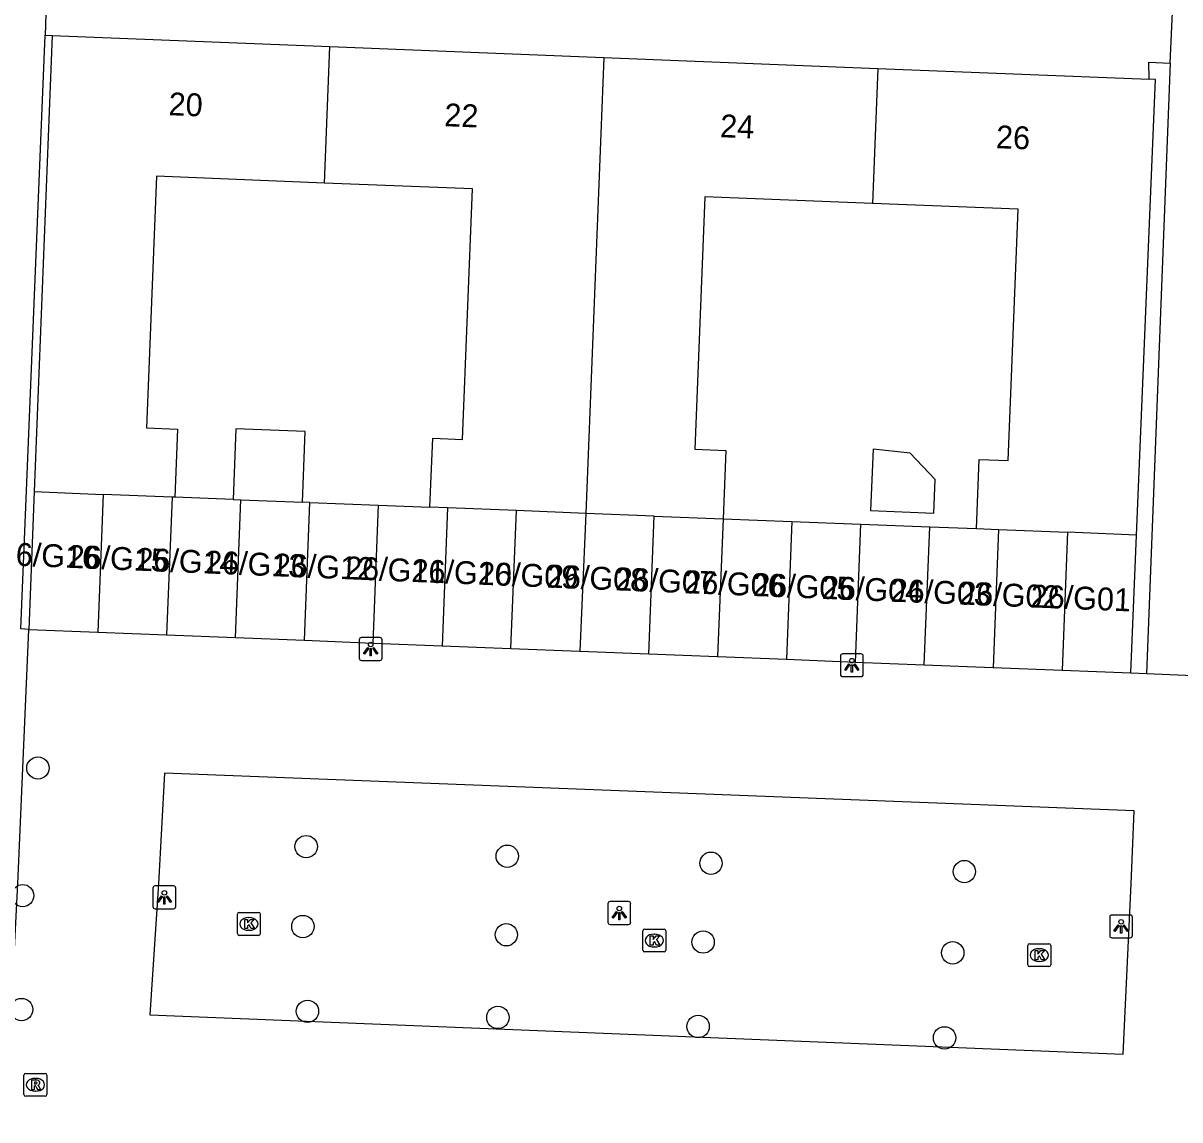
# Model space of a CAD drawing. Extents: x 160787 to 161428, y 386828 to 387483.
# Drawn here: x 161186 to 161236.6, y 386989.7 to 387037.6 of the extents above; entities that cross this region are included whole.
import ezdxf

# ---------------------------------------------------------------- set-up
doc = ezdxf.new("R2010")
doc.units = 0
for name, color, linetype in [('IMGEO_Boom', 7, 'Continuous'), ('IMGEO_Kolk', 7, 'Continuous'), ('IMGEO_Lichtpunt', 7, 'Continuous'), ('IMGEO_Pand', 7, 'Continuous'), ('IMGEO_Pand_nummerreeks', 7, 'Continuous'), ('IMGEO_Rijbaan_lokaal_open', 7, 'Continuous'), ('IMGEO_Rioolput', 7, 'Continuous'), ('IMGEO_Voetpad_open', 7, 'Continuous')]:
    doc.layers.add(name, color=color, linetype=linetype)

msp = doc.modelspace()

# ---------------------------------------------------------------- linework, layer by layer
at = {"layer": 'IMGEO_Boom'}
for centre in [(161186.667, 387005.064), (161198.399, 387001.625), (161207.196, 387001.204), (161216.107, 387000.897), (161227.189, 387000.532), (161185.999, 386999.481), (161198.254, 386998.128), (161207.154, 386997.771), (161215.762, 386997.451), (161226.68, 386996.979), (161185.95, 386994.499), (161198.456, 386994.421), (161206.784, 386994.152), (161215.544, 386993.757), (161226.323, 386993.259)]:
    msp.add_circle(centre, 0.489, dxfattribs=at)
at = {"layer": 'IMGEO_Kolk'}
for p, q in [((161195.468, 386998.744), (161196.32, 386998.744)), ((161195.393, 386997.818), (161195.393, 386998.67)), ((161195.881, 386998.524), (161195.906, 386998.524)), ((161196.394, 386998.67), (161196.394, 386997.818)), ((161196.32, 386997.744), (161195.468, 386997.744)), ((161195.904, 386997.964), (161195.879, 386997.964)), ((161213.129, 386997.09), (161213.129, 386997.942)), ((161213.204, 386998.016), (161214.056, 386998.016)), ((161213.617, 386997.796), (161213.642, 386997.796)), ((161214.13, 386997.942), (161214.13, 386997.09)), ((161213.64, 386997.236), (161213.615, 386997.236)), ((161229.964, 386996.452), (161229.964, 386997.304)), ((161230.039, 386997.378), (161230.891, 386997.378)), ((161230.965, 386997.304), (161230.965, 386996.452)), ((161214.056, 386997.016), (161213.204, 386997.016)), ((161230.452, 386997.158), (161230.477, 386997.158)), ((161230.891, 386996.378), (161230.039, 386996.378)), ((161230.475, 386996.598), (161230.45, 386996.598))]:
    msp.add_line(p, q, dxfattribs=at)
for points in [[(161195.468, 386998.744), (161196.32, 386998.744)], [(161195.393, 386997.818), (161195.393, 386998.67)], [(161195.714, 386998.444), (161195.837, 386998.444), (161195.837, 386998.293), (161195.967, 386998.444), (161196.131, 386998.444), (161195.985, 386998.293), (161196.138, 386998.044), (161195.986, 386998.044), (161195.901, 386998.208), (161195.837, 386998.141), (161195.837, 386998.044), (161195.714, 386998.044), (161195.714, 386998.444)], [(161196.394, 386998.67), (161196.394, 386997.818)], [(161196.32, 386997.744), (161195.468, 386997.744)], [(161213.129, 386997.09), (161213.129, 386997.942)], [(161213.204, 386998.016), (161214.056, 386998.016)], [(161213.45, 386997.716), (161213.573, 386997.716), (161213.573, 386997.565), (161213.703, 386997.716), (161213.867, 386997.716), (161213.721, 386997.565), (161213.874, 386997.316), (161213.722, 386997.316), (161213.637, 386997.48), (161213.573, 386997.413), (161213.573, 386997.316), (161213.45, 386997.316), (161213.45, 386997.716)], [(161214.13, 386997.942), (161214.13, 386997.09)], [(161229.964, 386996.452), (161229.964, 386997.304)], [(161230.039, 386997.378), (161230.891, 386997.378)], [(161230.965, 386997.304), (161230.965, 386996.452)], [(161214.056, 386997.016), (161213.204, 386997.016)], [(161230.285, 386997.078), (161230.408, 386997.078), (161230.408, 386996.927), (161230.538, 386997.078), (161230.702, 386997.078), (161230.556, 386996.927), (161230.709, 386996.678), (161230.557, 386996.678), (161230.472, 386996.842), (161230.408, 386996.775), (161230.408, 386996.678), (161230.285, 386996.678), (161230.285, 386997.078)], [(161230.891, 386996.378), (161230.039, 386996.378)]]:
    msp.add_lwpolyline(points, dxfattribs=at)
for centre, start, end in [((161195.47, 386998.668), 91.552, 178.448), ((161195.47, 386998.668), 91.552, 178.448), ((161196.318, 386998.668), 1.552, 88.448), ((161196.318, 386998.668), 1.552, 88.448), ((161195.47, 386997.82), 181.552, 268.448), ((161195.47, 386997.82), 181.552, 268.448), ((161196.318, 386997.82), 271.552, 358.448), ((161196.318, 386997.82), 271.552, 358.448), ((161213.206, 386997.94), 91.552, 178.448), ((161213.206, 386997.94), 91.552, 178.448), ((161214.054, 386997.94), 1.552, 88.448), ((161214.054, 386997.94), 1.552, 88.448), ((161230.041, 386997.302), 91.552, 178.448), ((161230.041, 386997.302), 91.552, 178.448), ((161230.889, 386997.302), 1.552, 88.448), ((161230.889, 386997.302), 1.552, 88.448), ((161213.206, 386997.092), 181.552, 268.448), ((161213.206, 386997.092), 181.552, 268.448), ((161214.054, 386997.092), 271.552, 358.448), ((161214.054, 386997.092), 271.552, 358.448), ((161230.041, 386996.454), 181.552, 268.448), ((161230.041, 386996.454), 181.552, 268.448), ((161230.889, 386996.454), 271.552, 358.448), ((161230.889, 386996.454), 271.552, 358.448)]:
    msp.add_arc(centre, 0.0765, start, end, dxfattribs=at)
for centre, major_axis, ratio, start_param, end_param in [((161195.88, 386998.244), (-0.387, 0.002), 0.722429, 4.712389, 7.853982), ((161195.905, 386998.244), (-0.39, 0.002), 0.717154, 1.570796, 4.712389), ((161213.616, 386997.516), (-0.387, 0.002), 0.722429, 4.712389, 7.853982), ((161213.641, 386997.516), (-0.39, 0.002), 0.717154, 1.570796, 4.712389), ((161230.451, 386996.878), (-0.387, 0.002), 0.722429, 4.712389, 7.853982), ((161230.476, 386996.878), (-0.39, 0.002), 0.717154, 1.570796, 4.712389)]:
    msp.add_ellipse(centre, major_axis=major_axis, ratio=ratio, start_param=start_param, end_param=end_param, dxfattribs=at)
at = {"layer": 'IMGEO_Lichtpunt'}
for p, q in [((161200.724, 387010.671), (161200.724, 387009.864)), ((161200.724, 387010.671), (161200.724, 387009.864)), ((161201.626, 387010.766), (161200.818, 387010.766)), ((161201.626, 387010.766), (161200.818, 387010.766)), ((161201.72, 387009.864), (161201.72, 387010.671)), ((161201.72, 387009.864), (161201.72, 387010.671)), ((161221.769, 387009.962), (161221.769, 387009.155)), ((161221.769, 387009.962), (161221.769, 387009.155)), ((161222.671, 387010.057), (161221.863, 387010.057)), ((161222.671, 387010.057), (161221.863, 387010.057)), ((161222.765, 387009.155), (161222.765, 387009.962)), ((161222.765, 387009.155), (161222.765, 387009.962)), ((161200.818, 387009.77), (161201.626, 387009.77)), ((161200.818, 387009.77), (161201.626, 387009.77)), ((161221.863, 387009.061), (161222.671, 387009.061)), ((161221.863, 387009.061), (161222.671, 387009.061)), ((161191.699, 386999.808), (161191.699, 386999.001)), ((161191.699, 386999.808), (161191.699, 386999.001)), ((161192.601, 386999.903), (161191.793, 386999.903)), ((161192.601, 386999.903), (161191.793, 386999.903)), ((161192.695, 386999.001), (161192.695, 386999.808)), ((161192.695, 386999.001), (161192.695, 386999.808)), ((161212.499, 386999.218), (161211.691, 386999.218)), ((161212.499, 386999.218), (161211.691, 386999.218)), ((161191.793, 386998.907), (161192.601, 386998.907)), ((161191.793, 386998.907), (161192.601, 386998.907)), ((161211.597, 386999.123), (161211.597, 386998.316)), ((161211.597, 386999.123), (161211.597, 386998.316)), ((161212.593, 386998.316), (161212.593, 386999.123)), ((161212.593, 386998.316), (161212.593, 386999.123)), ((161211.691, 386998.222), (161212.499, 386998.222)), ((161211.691, 386998.222), (161212.499, 386998.222)), ((161233.547, 386998.538), (161233.547, 386997.731)), ((161233.547, 386998.538), (161233.547, 386997.731)), ((161234.449, 386998.633), (161233.641, 386998.633)), ((161234.449, 386998.633), (161233.641, 386998.633)), ((161234.543, 386997.731), (161234.543, 386998.538)), ((161234.543, 386997.731), (161234.543, 386998.538)), ((161233.641, 386997.637), (161234.449, 386997.637)), ((161233.641, 386997.637), (161234.449, 386997.637))]:
    msp.add_line(p, q, dxfattribs=at)
for points in [[(161201.098, 387010.335), (161201.137, 387010.307), (161200.949, 387010.045), (161200.911, 387010.072), (161201.098, 387010.335)], [(161201.2, 387010.287), (161201.247, 387010.287), (161201.247, 387009.965), (161201.2, 387009.965), (161201.2, 387010.287)], [(161201.31, 387010.307), (161201.348, 387010.334), (161201.535, 387010.072), (161201.496, 387010.044), (161201.31, 387010.307)], [(161222.143, 387009.626), (161222.182, 387009.598), (161221.994, 387009.336), (161221.956, 387009.363), (161222.143, 387009.626)], [(161222.245, 387009.578), (161222.292, 387009.578), (161222.292, 387009.256), (161222.245, 387009.256), (161222.245, 387009.578)], [(161222.355, 387009.598), (161222.393, 387009.625), (161222.58, 387009.363), (161222.541, 387009.335), (161222.355, 387009.598)], [(161192.073, 386999.472), (161192.112, 386999.444), (161191.924, 386999.182), (161191.886, 386999.209), (161192.073, 386999.472)], [(161192.175, 386999.424), (161192.222, 386999.424), (161192.222, 386999.102), (161192.175, 386999.102), (161192.175, 386999.424)], [(161192.285, 386999.444), (161192.323, 386999.471), (161192.51, 386999.209), (161192.471, 386999.181), (161192.285, 386999.444)], [(161211.971, 386998.787), (161212.01, 386998.759), (161211.822, 386998.497), (161211.784, 386998.524), (161211.971, 386998.787)], [(161212.073, 386998.739), (161212.12, 386998.739), (161212.12, 386998.417), (161212.073, 386998.417), (161212.073, 386998.739)], [(161212.183, 386998.759), (161212.221, 386998.786), (161212.408, 386998.524), (161212.369, 386998.496), (161212.183, 386998.759)], [(161233.921, 386998.202), (161233.96, 386998.174), (161233.772, 386997.912), (161233.734, 386997.939), (161233.921, 386998.202)], [(161234.133, 386998.174), (161234.171, 386998.201), (161234.358, 386997.939), (161234.319, 386997.911), (161234.133, 386998.174)], [(161234.023, 386998.154), (161234.07, 386998.154), (161234.07, 386997.832), (161234.023, 386997.832), (161234.023, 386998.154)]]:
    msp.add_lwpolyline(points, dxfattribs=at)
for centre in [(161201.223, 387010.469), (161222.268, 387009.76), (161192.198, 386999.606), (161212.096, 386998.921), (161234.046, 386998.336)]:
    msp.add_circle(centre, 0.0994, dxfattribs=at)
for centre, start, end in [((161200.818, 387010.671), 90, 180), ((161200.818, 387010.671), 90, 180), ((161201.626, 387010.671), 0, 90), ((161201.626, 387010.671), 0, 90), ((161200.818, 387009.864), 180, 270), ((161200.818, 387009.864), 180, 270), ((161201.626, 387009.864), 270, 0), ((161201.626, 387009.864), 270, 360), ((161221.863, 387009.962), 90, 180), ((161221.863, 387009.962), 90, 180), ((161222.671, 387009.962), 0, 90), ((161222.671, 387009.962), 0, 90), ((161221.863, 387009.155), 180, 270), ((161221.863, 387009.155), 180, 270), ((161222.671, 387009.155), 270, 0), ((161222.671, 387009.155), 270, 360), ((161191.793, 386999.808), 90, 180), ((161191.793, 386999.808), 90, 180), ((161192.601, 386999.808), 0, 90), ((161192.601, 386999.808), 0, 90), ((161211.691, 386999.123), 90, 180), ((161211.691, 386999.123), 90, 180), ((161212.499, 386999.123), 0, 90), ((161212.499, 386999.123), 0, 90), ((161191.793, 386999.001), 180, 270), ((161191.793, 386999.001), 180, 270), ((161192.601, 386999.001), 270, 0), ((161192.601, 386999.001), 270, 360), ((161211.691, 386998.316), 180, 270), ((161211.691, 386998.316), 180, 270), ((161212.499, 386998.316), 270, 0), ((161212.499, 386998.316), 270, 360), ((161233.641, 386998.538), 90, 180), ((161233.641, 386998.538), 90, 180), ((161234.449, 386998.538), 0, 90), ((161234.449, 386998.538), 0, 90), ((161233.641, 386997.731), 180, 270), ((161233.641, 386997.731), 180, 270), ((161234.449, 386997.731), 270, 0), ((161234.449, 386997.731), 270, 360)]:
    msp.add_arc(centre, 0.0946, start, end, dxfattribs=at)
at = {"layer": 'IMGEO_Pand'}
for points in [[(161187.289, 387037.106), (161186.504, 387017.154)], [(161187.289, 387037.106), (161199.435, 387036.622)], [(161199.197, 387030.653), (161199.435, 387036.622)], [(161199.435, 387036.622), (161211.42, 387036.144)], [(161211.42, 387036.144), (161210.633, 387016.202)], [(161211.42, 387036.144), (161223.406, 387035.667)], [(161223.406, 387035.667), (161223.171, 387029.761)], [(161223.406, 387035.667), (161235.27, 387035.194)], [(161234.725, 387015.253), (161235.548, 387035.183), (161235.27, 387035.194)], [(161199.197, 387030.653), (161191.858, 387030.946), (161191.419, 387019.944), (161192.774, 387019.89), (161192.656, 387016.908)], [(161203.814, 387016.471), (161203.934, 387019.486), (161205.241, 387019.434), (161205.678, 387030.395), (161199.197, 387030.653)], [(161223.171, 387029.761), (161215.835, 387030.053), (161215.395, 387019.007), (161216.755, 387018.953), (161216.636, 387015.962)], [(161227.722, 387015.537), (161227.842, 387018.563), (161229.108, 387018.513), (161229.546, 387029.507), (161223.171, 387029.761)], [(161198.232, 387016.69), (161198.353, 387019.785), (161195.323, 387019.903), (161195.202, 387016.808)], [(161223.196, 387019.01), (161223.09, 387016.326), (161225.856, 387016.217), (161225.913, 387017.681), (161224.822, 387018.843), (161223.196, 387019.01)], [(161186.504, 387017.154), (161186.267, 387011.126)], [(161186.504, 387017.154), (161189.518, 387017.033)], [(161189.518, 387017.033), (161189.28, 387011.007)], [(161192.531, 387016.913), (161189.518, 387017.033)], [(161192.531, 387016.913), (161192.293, 387010.888)], [(161192.656, 387016.908), (161192.531, 387016.913)], [(161195.202, 387016.808), (161192.656, 387016.908)], [(161195.202, 387016.808), (161195.544, 387016.795)], [(161195.306, 387010.77), (161195.544, 387016.795)], [(161195.544, 387016.795), (161198.232, 387016.69)], [(161198.557, 387016.677), (161198.232, 387016.69)], [(161198.319, 387010.651), (161198.557, 387016.677)], [(161198.557, 387016.677), (161201.57, 387016.559)], [(161201.332, 387010.532), (161201.57, 387016.559)], [(161201.57, 387016.559), (161203.814, 387016.471)], [(161204.583, 387016.441), (161203.814, 387016.471)], [(161204.583, 387016.441), (161204.345, 387010.413)], [(161207.596, 387016.322), (161204.583, 387016.441)], [(161207.358, 387010.294), (161207.596, 387016.322)], [(161210.633, 387016.202), (161207.596, 387016.322)], [(161210.633, 387016.202), (161210.372, 387010.175)], [(161213.622, 387016.082), (161210.633, 387016.202)], [(161213.385, 387010.057), (161213.622, 387016.082)], [(161213.622, 387016.082), (161216.636, 387015.962)], [(161216.636, 387015.962), (161216.398, 387009.938)], [(161216.636, 387015.962), (161219.648, 387015.847)], [(161219.648, 387015.847), (161219.411, 387009.819)], [(161219.648, 387015.847), (161222.662, 387015.731)], [(161222.424, 387009.7), (161222.662, 387015.731)], [(161222.662, 387015.731), (161225.675, 387015.615)], [(161225.437, 387009.581), (161225.675, 387015.615)], [(161225.675, 387015.615), (161227.722, 387015.537)], [(161227.722, 387015.537), (161228.688, 387015.498)], [(161228.688, 387015.498), (161228.45, 387009.463)], [(161228.688, 387015.498), (161231.701, 387015.376)], [(161231.701, 387015.376), (161231.463, 387009.344)], [(161234.725, 387015.253), (161231.701, 387015.376)], [(161234.476, 387009.225), (161234.725, 387015.253)], [(161186.267, 387011.126), (161189.28, 387011.007)], [(161189.28, 387011.007), (161192.293, 387010.888)], [(161192.293, 387010.888), (161195.306, 387010.77)], [(161195.306, 387010.77), (161198.319, 387010.651)], [(161198.319, 387010.651), (161201.332, 387010.532)], [(161201.332, 387010.532), (161204.345, 387010.413)], [(161204.345, 387010.413), (161207.358, 387010.294)], [(161207.358, 387010.294), (161210.372, 387010.175)], [(161210.372, 387010.175), (161213.385, 387010.057)], [(161213.385, 387010.057), (161216.398, 387009.938)], [(161216.398, 387009.938), (161219.411, 387009.819)], [(161219.411, 387009.819), (161222.424, 387009.7)], [(161222.424, 387009.7), (161225.437, 387009.581)], [(161225.437, 387009.581), (161228.45, 387009.463)], [(161228.45, 387009.463), (161231.463, 387009.344)], [(161231.463, 387009.344), (161234.476, 387009.225)]]:
    msp.add_lwpolyline(points, dxfattribs=at)
at = {"layer": 'IMGEO_Rijbaan_lokaal_open'}
for points in [[(161185.206, 386988.619), (161185.785, 387000), (161186.267, 387011.126)], [(161234.476, 387009.225), (161235.161, 387009.191)], [(161235.161, 387009.191), (161237.546, 387009.09)], [(161234.129, 386992.545), (161234.483, 387000), (161234.619, 387003.196), (161192.201, 387004.843), (161191.944, 387000), (161191.567, 386994.261), (161234.129, 386992.545)]]:
    msp.add_lwpolyline(points, dxfattribs=at)
at = {"layer": 'IMGEO_Rioolput'}
for p, q in [((161186.055, 386990.78), (161186.055, 386991.632)), ((161186.13, 386991.706), (161186.982, 386991.706)), ((161187.056, 386991.632), (161187.056, 386990.78)), ((161186.543, 386991.486), (161186.568, 386991.486)), ((161186.982, 386990.706), (161186.13, 386990.706)), ((161186.566, 386990.926), (161186.541, 386990.926))]:
    msp.add_line(p, q, dxfattribs=at)
for points in [[(161186.055, 386990.78), (161186.055, 386991.632)], [(161186.13, 386991.706), (161186.982, 386991.706)], [(161187.056, 386991.632), (161187.056, 386990.78)], [(161186.644, 386991.404), (161186.392, 386991.406), (161186.392, 386991.006)], [(161186.392, 386991.006), (161186.516, 386991.006), (161186.516, 386991.168), (161186.527, 386991.168)], [(161186.57, 386991.325), (161186.516, 386991.325), (161186.516, 386991.244)], [(161186.516, 386991.244), (161186.568, 386991.244)], [(161186.574, 386991.139), (161186.645, 386991.006), (161186.785, 386991.006), (161186.72, 386991.132)], [(161186.982, 386990.706), (161186.13, 386990.706)]]:
    msp.add_lwpolyline(points, dxfattribs=at)
for centre, radius, start, end in [((161186.132, 386991.63), 0.0765, 91.552, 178.448), ((161186.132, 386991.63), 0.0765, 91.552, 178.448), ((161186.98, 386991.63), 0.0765, 1.552, 88.448), ((161186.98, 386991.63), 0.0765, 1.552, 88.448), ((161186.526, 386991.115), 0.0533, 26.0293, 88.6989), ((161186.552, 386991.433), 0.19, 274.7715, 282.9687), ((161186.576, 386991.229), 0.0964, 77.0061, 93.1865), ((161186.59, 386991.286), 0.0378, 276.6634, 79.6772), ((161186.643, 386991.294), 0.109, 350.3612, 89.416), ((161186.641, 386991.294), 0.112, 277.5842, 350.9817), ((161186.625, 386991.079), 0.108, 29.5134, 73.7905), ((161186.132, 386990.782), 0.0765, 181.552, 268.448), ((161186.132, 386990.782), 0.0765, 181.552, 268.448), ((161186.98, 386990.782), 0.0765, 271.552, 358.448), ((161186.98, 386990.782), 0.0765, 271.552, 358.448)]:
    msp.add_arc(centre, radius, start, end, dxfattribs=at)
for centre, major_axis, ratio, start_param, end_param in [((161186.542, 386991.206), (-0.387, 0.002), 0.722429, 4.712389, 7.853982), ((161186.567, 386991.206), (-0.39, 0.002), 0.717154, 1.570796, 4.712389)]:
    msp.add_ellipse(centre, major_axis=major_axis, ratio=ratio, start_param=start_param, end_param=end_param, dxfattribs=at)
at = {"layer": 'IMGEO_Voetpad_open'}
for points in [[(161187.174, 387043.125), (161186.979, 387037.128)], [(161236.191, 387035.895), (161236.438, 387041.325)], [(161186.267, 387011.126), (161185.922, 387011.154), (161186.979, 387037.128)], [(161186.979, 387037.128), (161187.289, 387037.106)], [(161236.191, 387035.895), (161235.161, 387009.191)], [(161235.27, 387035.194), (161235.263, 387035.944), (161236.191, 387035.895)]]:
    msp.add_lwpolyline(points, dxfattribs=at)

# ---------------------------------------------------------------- texts
at = {"layer": 'IMGEO_Pand_nummerreeks'}
for s, rotation, p in [('20', 357.7181, (161192.368, 387033.621)), ('22', 357.7181, (161204.427, 387033.14)), ('24', 357.7181, (161216.494, 387032.659)), ('26', 357.7181, (161228.559, 387032.179)), ('26/G16', 357.645, (161184.938, 387013.949)), ('26/G15', 357.645, (161187.946, 387013.825)), ('26/G14', 357.6451, (161190.954, 387013.701)), ('26/G13', 357.6451, (161193.962, 387013.578)), ('26/G12', 357.645, (161196.963, 387013.454)), ('26/G11', 357.645, (161200.087, 387013.325)), ('26/G10', 357.645, (161202.988, 387013.206)), ('26/G09', 357.645, (161205.899, 387013.087)), ('26/G08', 357.645, (161208.913, 387012.963)), ('26/G07', 357.645, (161211.917, 387012.839)), ('26/G06', 357.645, (161214.925, 387012.715)), ('26/G05', 357.645, (161217.933, 387012.592)), ('26/G04', 357.645, (161220.941, 387012.468)), ('26/G03', 357.645, (161223.949, 387012.344)), ('26/G02', 357.645, (161226.95, 387012.221)), ('26/G01', 357.645, (161230.074, 387012.092))]:
    msp.add_text(s, height=1, rotation=rotation, dxfattribs=at).set_placement(p)

doc.saveas('drawing.dxf')
